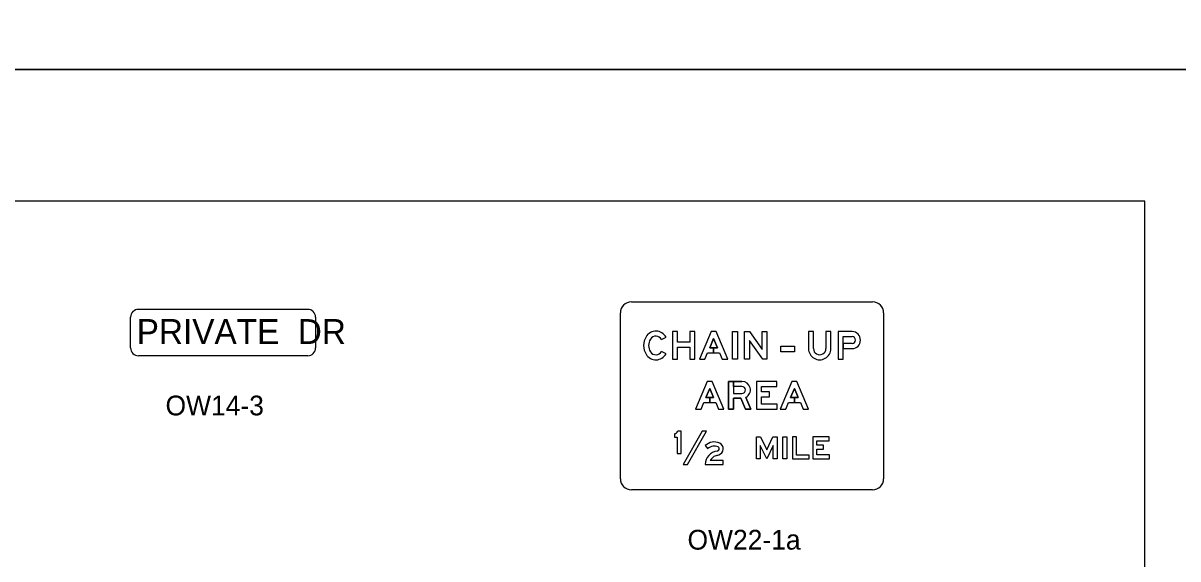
# Model space of a CAD drawing. Extents: x 42133 to 45533, y 41351 to 47951.
# Drawn here: x 43382.5 to 43820.8, y 44465.7 to 44668.9 of the extents above; entities that cross this region are included whole.
import ezdxf

# ---------------------------------------------------------------- set-up
doc = ezdxf.new("R2010")
doc.units = 0
for name, color, linetype in [('#plot_shape', 7, 'Continuous'), ('P_ODOT_PLAN_Border', 7, 'Continuous'), ('P_TRAF_SIGN_SignDetails', 7, 'Continuous')]:
    doc.layers.add(name, color=color, linetype=linetype)

msp = doc.modelspace()

# ---------------------------------------------------------------- linework, layer by layer
at = {"layer": '#plot_shape'}
for points in [[(42133.34, 44651.35), (43833.34, 44651.35), (43833.34, 45751.35), (42133.34, 45751.35)], [(42133.34, 43551.35), (43833.34, 43551.35), (43833.34, 44651.35), (42133.34, 44651.35)]]:
    msp.add_lwpolyline(points, close=True, dxfattribs=at)
at = {"layer": 'P_ODOT_PLAN_Border'}
msp.add_lwpolyline([(42208.34, 43601.35), (43808.34, 43601.35), (43808.34, 44601.35), (42208.34, 44601.35)], close=True, dxfattribs=at)
at = {"layer": 'P_TRAF_SIGN_SignDetails'}
for p, q in [((43426.27, 44560.36), (43490.77, 44560.36)), ((43609.19, 44496.09), (43609.19, 44558.98)), ((43613.39, 44563.17), (43704.95, 44563.17)), ((43709.13, 44558.98), (43709.13, 44496.09)), ((43423.27, 44545.75), (43423.27, 44557.36)), ((43493.53, 44557.36), (43493.53, 44545.75)), ((43687.23, 44551.89), (43687.23, 44545.46)), ((43687.23, 44551.89), (43687.23, 44545.46)), ((43687.23, 44551.89), (43687.23, 44545.46)), ((43624.87, 44548.88), (43626.54, 44549.76)), ((43624.87, 44548.88), (43626.54, 44549.76)), ((43624.87, 44548.88), (43626.54, 44549.76)), ((43693.74, 44550), (43697.15, 44550)), ((43693.74, 44550), (43697.15, 44550)), ((43693.74, 44550), (43697.15, 44550)), ((43490.58, 44542.75), (43426.27, 44542.75)), ((43626.54, 44543.52), (43624.87, 44544.41)), ((43624.87, 44544.41), (43624.87, 44544.41)), ((43626.54, 44543.52), (43624.87, 44544.41)), ((43624.87, 44544.41), (43624.87, 44544.41)), ((43626.54, 44543.52), (43624.87, 44544.41)), ((43624.87, 44544.41), (43624.87, 44544.41)), ((43693.74, 44545.49), (43697.15, 44545.49)), ((43629.76, 44513.11), (43629.76, 44511.89)), ((43629.76, 44513.11), (43629.76, 44511.89)), ((43629.76, 44513.11), (43629.76, 44511.89)), ((43641.42, 44508.64), (43642.43, 44507.49)), ((43641.42, 44508.64), (43642.43, 44507.49)), ((43641.42, 44508.64), (43642.43, 44507.49)), ((43704.95, 44491.89), (43613.39, 44491.89))]:
    msp.add_line(p, q, dxfattribs=at)
for points in [[(43635.57, 44547.9), (43630.84, 44547.9), (43630.84, 44551.89), (43628.95, 44551.89), (43628.95, 44541.39), (43630.84, 44541.39), (43630.84, 44546.01), (43635.57, 44546.01), (43635.57, 44541.39), (43637.46, 44541.39), (43637.46, 44551.89), (43635.57, 44551.89)], [(43635.57, 44547.9), (43630.84, 44547.9), (43630.84, 44551.89), (43628.95, 44551.89), (43628.95, 44541.39), (43630.84, 44541.39), (43630.84, 44546.01), (43635.57, 44546.01), (43635.57, 44541.39), (43637.46, 44541.39), (43637.46, 44551.89), (43635.57, 44551.89)], [(43635.57, 44547.9), (43630.84, 44547.9), (43630.84, 44551.89), (43628.95, 44551.89), (43628.95, 44541.39), (43630.84, 44541.39), (43630.84, 44546.01), (43635.57, 44546.01), (43635.57, 44541.39), (43637.46, 44541.39), (43637.46, 44551.89), (43635.57, 44551.89)], [(43642.33, 44543.86), (43646.87, 44543.86), (43647.9, 44541.39), (43649.95, 44541.39), (43645.54, 44551.89), (43643.65, 44551.89), (43639.24, 44541.39), (43641.29, 44541.39)], [(43646.07, 44545.75), (43644.6, 44545.75), (43644.6, 44543.86), (43646.87, 44543.86), (43647.9, 44541.39), (43649.95, 44541.39), (43645.54, 44551.89), (43643.65, 44551.89), (43639.24, 44541.39), (43641.29, 44541.39), (43642.33, 44543.86), (43644.6, 44543.86), (43644.6, 44545.75), (43643.12, 44545.75), (43644.6, 44549.26)], [(43646.07, 44545.75), (43644.6, 44545.75), (43644.6, 44543.86), (43646.87, 44543.86), (43647.9, 44541.39), (43649.95, 44541.39), (43645.54, 44551.89), (43643.65, 44551.89), (43639.24, 44541.39), (43641.29, 44541.39), (43642.33, 44543.86), (43644.6, 44543.86), (43644.6, 44545.75), (43643.12, 44545.75), (43644.6, 44549.26)], [(43651.74, 44541.39), (43651.74, 44551.89), (43653.63, 44551.89), (43653.63, 44541.39)], [(43651.74, 44541.39), (43651.74, 44551.89), (43653.63, 44551.89), (43653.63, 44541.39)], [(43651.74, 44541.39), (43651.74, 44551.89), (43653.63, 44551.89), (43653.63, 44541.39)], [(43664.86, 44551.89), (43664.86, 44541.39), (43663.23, 44541.39), (43658.25, 44548.58), (43658.25, 44541.39), (43656.36, 44541.39), (43656.36, 44551.89), (43658.25, 44551.89), (43662.97, 44545.09), (43662.97, 44551.89)], [(43664.86, 44551.89), (43664.86, 44541.39), (43663.23, 44541.39), (43658.25, 44548.58), (43658.25, 44541.39), (43656.36, 44541.39), (43656.36, 44551.89), (43658.25, 44551.89), (43662.97, 44545.09), (43662.97, 44551.89)], [(43664.86, 44551.89), (43664.86, 44541.39), (43663.23, 44541.39), (43658.25, 44548.58), (43658.25, 44541.39), (43656.36, 44541.39), (43656.36, 44551.89), (43658.25, 44551.89), (43662.97, 44545.09), (43662.97, 44551.89)], [(43646.07, 44545.75), (43644.6, 44549.26), (43643.12, 44545.75)], [(43670.11, 44546.38), (43675.36, 44546.38), (43675.36, 44544.28), (43670.11, 44544.28)], [(43670.11, 44546.38), (43675.36, 44546.38), (43675.36, 44544.28), (43670.11, 44544.28)], [(43670.11, 44546.38), (43675.36, 44546.38), (43675.36, 44544.28), (43670.11, 44544.28)], [(43640.86, 44524.96), (43645.4, 44524.96), (43646.43, 44522.49), (43648.48, 44522.49), (43644.07, 44532.99), (43642.18, 44532.99), (43637.77, 44522.49), (43639.82, 44522.49)], [(43644.6, 44526.85), (43643.13, 44526.85), (43643.13, 44524.96), (43645.4, 44524.96), (43646.43, 44522.49), (43648.48, 44522.49), (43644.07, 44532.99), (43642.18, 44532.99), (43637.77, 44522.49), (43639.82, 44522.49), (43640.86, 44524.96), (43643.13, 44524.96), (43643.13, 44526.85), (43641.65, 44526.85), (43643.13, 44530.36)], [(43644.6, 44526.85), (43643.13, 44526.85), (43643.13, 44524.96), (43645.4, 44524.96), (43646.43, 44522.49), (43648.48, 44522.49), (43644.07, 44532.99), (43642.18, 44532.99), (43637.77, 44522.49), (43639.82, 44522.49), (43640.86, 44524.96), (43643.13, 44524.96), (43643.13, 44526.85), (43641.65, 44526.85), (43643.13, 44530.36)], [(43668.75, 44524.38), (43662.76, 44524.38), (43662.76, 44527.21), (43665.86, 44527.21), (43665.86, 44529.1), (43662.76, 44529.1), (43662.76, 44531.1), (43668.59, 44531.1), (43668.59, 44532.99), (43660.87, 44532.99), (43660.87, 44522.49), (43668.75, 44522.49)], [(43668.75, 44524.38), (43662.76, 44524.38), (43662.76, 44527.21), (43665.86, 44527.21), (43665.86, 44529.1), (43662.76, 44529.1), (43662.76, 44531.1), (43668.59, 44531.1), (43668.59, 44532.99), (43660.87, 44532.99), (43660.87, 44522.49), (43668.75, 44522.49)], [(43668.75, 44524.38), (43662.76, 44524.38), (43662.76, 44527.21), (43665.86, 44527.21), (43665.86, 44529.1), (43662.76, 44529.1), (43662.76, 44531.1), (43668.59, 44531.1), (43668.59, 44532.99), (43660.87, 44532.99), (43660.87, 44522.49), (43668.75, 44522.49)], [(43672.99, 44524.96), (43677.53, 44524.96), (43678.56, 44522.49), (43680.61, 44522.49), (43676.2, 44532.99), (43674.31, 44532.99), (43669.9, 44522.49), (43671.95, 44522.49)], [(43676.73, 44526.85), (43675.26, 44526.85), (43675.26, 44524.96), (43677.53, 44524.96), (43678.56, 44522.49), (43680.61, 44522.49), (43676.2, 44532.99), (43674.31, 44532.99), (43669.9, 44522.49), (43671.95, 44522.49), (43672.99, 44524.96), (43675.26, 44524.96), (43675.26, 44526.85), (43673.78, 44526.85), (43675.26, 44530.36)], [(43676.73, 44526.85), (43675.26, 44526.85), (43675.26, 44524.96), (43677.53, 44524.96), (43678.56, 44522.49), (43680.61, 44522.49), (43676.2, 44532.99), (43674.31, 44532.99), (43669.9, 44522.49), (43671.95, 44522.49), (43672.99, 44524.96), (43675.26, 44524.96), (43675.26, 44526.85), (43673.78, 44526.85), (43675.26, 44530.36)], [(43644.6, 44526.85), (43643.13, 44530.36), (43641.65, 44526.85)], [(43676.73, 44526.85), (43675.26, 44530.36), (43673.78, 44526.85)], [(43632.98, 44501.49), (43634.68, 44501.49), (43641.95, 44514.09), (43640.25, 44514.09)], [(43632.98, 44501.49), (43634.68, 44501.49), (43641.95, 44514.09), (43640.25, 44514.09)], [(43632.98, 44501.49), (43634.68, 44501.49), (43641.95, 44514.09), (43640.25, 44514.09)], [(43664.77, 44507.11), (43667.09, 44511.99), (43668.72, 44511.99), (43668.72, 44503.59), (43667.2, 44503.59), (43667.2, 44508.72), (43664.77, 44503.59), (43662.33, 44508.72), (43662.33, 44503.59), (43660.82, 44503.59), (43660.82, 44511.99), (43662.45, 44511.99)], [(43664.77, 44507.11), (43667.09, 44511.99), (43668.72, 44511.99), (43668.72, 44503.59), (43667.2, 44503.59), (43667.2, 44508.72), (43664.77, 44503.59), (43662.33, 44508.72), (43662.33, 44503.59), (43660.82, 44503.59), (43660.82, 44511.99), (43662.45, 44511.99)], [(43664.77, 44507.11), (43667.09, 44511.99), (43668.72, 44511.99), (43668.72, 44503.59), (43667.2, 44503.59), (43667.2, 44508.72), (43664.77, 44503.59), (43662.33, 44508.72), (43662.33, 44503.59), (43660.82, 44503.59), (43660.82, 44511.99), (43662.45, 44511.99)], [(43670.9, 44503.59), (43670.9, 44511.99), (43672.41, 44511.99), (43672.41, 44503.59)], [(43670.9, 44503.59), (43670.9, 44511.99), (43672.41, 44511.99), (43672.41, 44503.59)], [(43670.9, 44503.59), (43670.9, 44511.99), (43672.41, 44511.99), (43672.41, 44503.59)], [(43680.9, 44503.59), (43680.9, 44505.06), (43676.11, 44505.06), (43676.11, 44511.99), (43674.6, 44511.99), (43674.6, 44503.59)], [(43680.9, 44503.59), (43680.9, 44505.06), (43676.11, 44505.06), (43676.11, 44511.99), (43674.6, 44511.99), (43674.6, 44503.59)], [(43680.9, 44503.59), (43680.9, 44505.06), (43676.11, 44505.06), (43676.11, 44511.99), (43674.6, 44511.99), (43674.6, 44503.59)], [(43688.62, 44505.1), (43683.84, 44505.1), (43683.84, 44507.36), (43686.31, 44507.36), (43686.31, 44508.87), (43683.84, 44508.87), (43683.84, 44510.48), (43688.5, 44510.48), (43688.5, 44511.99), (43682.32, 44511.99), (43682.32, 44503.59), (43688.62, 44503.59)], [(43688.62, 44505.1), (43683.84, 44505.1), (43683.84, 44507.36), (43686.31, 44507.36), (43686.31, 44508.87), (43683.84, 44508.87), (43683.84, 44510.48), (43688.5, 44510.48), (43688.5, 44511.99), (43682.32, 44511.99), (43682.32, 44503.59), (43688.62, 44503.59)], [(43688.62, 44505.1), (43683.84, 44505.1), (43683.84, 44507.36), (43686.31, 44507.36), (43686.31, 44508.87), (43683.84, 44508.87), (43683.84, 44510.48), (43688.5, 44510.48), (43688.5, 44511.99), (43682.32, 44511.99), (43682.32, 44503.59), (43688.62, 44503.59)]]:
    msp.add_lwpolyline(points, close=True, dxfattribs=at)
for points in [[(43682.51, 44545.46), (43682.51, 44551.89), (43680.62, 44551.89), (43680.62, 44545.46)], [(43682.51, 44545.46), (43682.51, 44551.89), (43680.62, 44551.89), (43680.62, 44545.46)], [(43682.51, 44545.46), (43682.51, 44551.89), (43680.62, 44551.89), (43680.62, 44545.46)], [(43689.12, 44545.46), (43689.12, 44551.89), (43687.23, 44551.89)], [(43689.12, 44545.46), (43689.12, 44551.89), (43687.23, 44551.89)], [(43689.12, 44545.46), (43689.12, 44551.89), (43687.23, 44551.89)], [(43697.15, 44551.89), (43691.85, 44551.89), (43691.85, 44541.39), (43693.74, 44541.39), (43693.74, 44545.49)], [(43697.15, 44551.89), (43691.85, 44551.89), (43691.85, 44541.39), (43693.74, 44541.39), (43693.74, 44550)], [(43697.15, 44551.89), (43691.85, 44551.89), (43691.85, 44541.39), (43693.74, 44541.39), (43693.74, 44550)], [(43697.15, 44547.38), (43693.74, 44547.38), (43693.74, 44550)], [(43697.15, 44547.38), (43693.74, 44547.38), (43693.74, 44545.49), (43697.15, 44545.49)], [(43697.15, 44547.38), (43693.74, 44547.38), (43693.74, 44545.49), (43697.15, 44545.49)], [(43655.35, 44532.99), (43650.27, 44532.99), (43650.27, 44522.49), (43652.16, 44522.49), (43652.16, 44526.59), (43654.94, 44526.59), (43656.71, 44522.49), (43658.77, 44522.49), (43656.84, 44526.96)], [(43656.84, 44526.96), (43658.77, 44522.49), (43656.71, 44522.49), (43654.94, 44526.59), (43652.16, 44526.59), (43652.16, 44522.49), (43650.27, 44522.49), (43650.27, 44532.99), (43652.16, 44532.99), (43652.16, 44528.48), (43655.35, 44528.48)], [(43656.84, 44526.96), (43658.77, 44522.49), (43656.71, 44522.49), (43654.94, 44526.59), (43652.16, 44526.59), (43652.16, 44522.49), (43650.27, 44522.49), (43650.27, 44532.99), (43652.16, 44532.99), (43652.16, 44528.48), (43655.35, 44528.48)], [(43652.16, 44531.1), (43652.16, 44532.99), (43655.35, 44532.99)], [(43652.16, 44531.1), (43652.16, 44532.99), (43655.35, 44532.99)], [(43655.35, 44531.1), (43652.16, 44531.1), (43652.16, 44528.48), (43655.35, 44528.48)], [(43655.35, 44531.1), (43652.16, 44531.1)], [(43655.35, 44531.1), (43652.16, 44531.1)], [(43629.76, 44511.89), (43630.81, 44511.89), (43630.81, 44505.69), (43632.28, 44505.69), (43632.28, 44514.09), (43631.07, 44514.09)], [(43629.76, 44511.89), (43630.81, 44511.89), (43630.81, 44505.69), (43632.28, 44505.69), (43632.28, 44514.09), (43631.07, 44514.09)], [(43629.76, 44511.89), (43630.81, 44511.89), (43630.81, 44505.69), (43632.28, 44505.69), (43632.28, 44514.09), (43631.07, 44514.09)], [(43641.42, 44501.49), (43648.22, 44501.49), (43648.22, 44502.96), (43643.3, 44502.96)], [(43641.42, 44501.49), (43648.22, 44501.49), (43648.22, 44502.96), (43643.3, 44502.96)], [(43641.42, 44501.49), (43648.22, 44501.49), (43648.22, 44502.96), (43643.3, 44502.96)]]:
    msp.add_lwpolyline(points, dxfattribs=at)
for centre, radius, start, end in [((43426.27, 44557.36), 2.99, 90, 180), ((43490.53, 44557.36), 2.99, 360, 90), ((43613.39, 44558.98), 4.19, 90, 180), ((43704.95, 44558.98), 4.19, 360, 90), ((43426.27, 44545.74), 2.99, 180, 270), ((43490.54, 44545.74), 2.99, 270, 360), ((43613.39, 44496.08), 4.19, 180, 270), ((43704.95, 44496.08), 4.19, 270, 360)]:
    msp.add_arc(centre, radius, start, end, dxfattribs=at)
for centre, major_axis, ratio, start_param, end_param in [((43622.69, 44547.72), (0, 4.36), 0.999994, 5.201543, 7.308565), ((43622.69, 44547.72), (0, 4.36), 0.999994, 5.201543, 7.308565), ((43622.69, 44547.72), (0, 4.36), 0.999994, 5.201543, 7.308565), ((43622.69, 44547.72), (0, 2.47), 0.999994, 5.201543, 7.308565), ((43622.69, 44547.72), (0, 2.47), 0.999994, 5.201543, 7.308565), ((43622.69, 44547.72), (0, 2.47), 0.999994, 5.201543, 7.308565), ((43697.15, 44548.69), (0, 3.2), 0.999999, 3.141593, 6.283185), ((43697.15, 44548.69), (0, 3.2), 0.999999, 3.141593, 6.283185), ((43697.15, 44548.69), (0, 3.2), 0.999999, 3.141593, 6.283185), ((43624.46, 44546.64), (0, 6.43), 0.999994, 1.025379, 2.116213), ((43624.46, 44546.64), (0, 6.43), 0.999994, 1.025379, 2.116213), ((43624.46, 44546.64), (0, 6.43), 0.999994, 1.025379, 2.116213), ((43624.46, 44546.64), (0, 4.54), 0.999994, 1.025379, 2.116213), ((43624.46, 44546.64), (0, 4.54), 0.999994, 1.025379, 2.116213), ((43624.46, 44546.64), (0, 4.54), 0.999994, 1.025379, 2.116213), ((43697.15, 44548.69), (0, 1.31), 0.999999, 3.141593, 6.283185), ((43697.15, 44548.69), (0, 1.31), 0.999999, 3.141593, 6.283185), ((43697.15, 44548.69), (0, 1.31), 0.999999, 3.141593, 6.283185), ((43622.69, 44545.56), (0, 4.36), 0.999994, 2.116213, 4.223235), ((43622.69, 44545.56), (0, 4.36), 0.999994, 2.116213, 4.223235), ((43622.69, 44545.56), (0, 4.36), 0.999994, 2.116213, 4.223235), ((43622.69, 44545.56), (0, 2.47), 0.999994, 2.116213, 4.223235), ((43622.69, 44545.56), (0, 2.47), 0.999994, 2.116213, 4.223235), ((43622.69, 44545.56), (0, 2.47), 0.999994, 2.116213, 4.223235), ((43684.87, 44545.46), (0, 4.25), 0.999994, 1.570796, 4.712389), ((43684.87, 44545.46), (0, 4.25), 0.999994, 1.570796, 4.712389), ((43684.87, 44545.46), (0, 4.25), 0.999994, 1.570796, 4.712389), ((43684.87, 44545.46), (0, 2.36), 0.999994, 1.570796, 4.712389), ((43684.87, 44545.46), (0, 2.36), 0.999994, 1.570796, 4.712389), ((43684.87, 44545.46), (0, 2.36), 0.999994, 1.570796, 4.712389), ((43655.35, 44529.79), (0, 3.2), 0.999998, 3.62744, 6.283185), ((43655.35, 44529.79), (0, 3.2), 0.999998, 3.62744, 6.283185), ((43655.35, 44529.79), (0, 3.2), 0.999998, 3.62744, 6.283185), ((43655.35, 44529.79), (0, 1.31), 0.999998, 3.141593, 6.283185), ((43655.35, 44529.79), (0, 1.31), 0.999998, 3.141593, 6.283185), ((43655.35, 44529.79), (0, 1.31), 0.999998, 3.141593, 6.283185), ((43629.32, 44515.07), (0, 2), 0.999997, 3.361009, 4.20386), ((43629.32, 44515.07), (0, 2), 0.999997, 3.361009, 4.20386), ((43629.32, 44515.07), (0, 2), 0.999997, 3.361009, 4.20386), ((43644.87, 44505.04), (0, 4.99), 0.999997, 5.861869, 7.048709), ((43644.87, 44505.04), (0, 4.99), 0.999997, 5.861869, 7.048709), ((43644.87, 44505.04), (0, 4.99), 0.999997, 5.861869, 7.048709), ((43646.58, 44501.45), (0, 5.17), 0.999997, 0.121378, 1.562513), ((43646.58, 44501.45), (0, 5.17), 0.999997, 0.121378, 1.562513), ((43646.58, 44501.45), (0, 5.17), 0.999997, 0.121378, 1.562513), ((43644.85, 44504.99), (0, 3.49), 0.999997, 5.833638, 7.052577), ((43644.85, 44504.99), (0, 3.49), 0.999997, 5.833638, 7.052577), ((43644.85, 44504.99), (0, 3.49), 0.999997, 5.833638, 7.052577), ((43645.91, 44507.42), (0, 0.844), 0.999997, 3.193411, 5.709913), ((43645.91, 44507.42), (0, 0.844), 0.999997, 3.193411, 5.709913), ((43645.91, 44507.42), (0, 0.844), 0.999997, 3.193411, 5.709913), ((43645.82, 44507.46), (0, 2.4), 0.999997, 3.445077, 5.80948), ((43645.82, 44507.46), (0, 2.4), 0.999997, 3.445077, 5.80948), ((43645.82, 44507.46), (0, 2.4), 0.999997, 3.445077, 5.80948), ((43646.66, 44501.28), (0, 3.75), 0.999997, 0.357174, 1.105945), ((43646.66, 44501.28), (0, 3.75), 0.999997, 0.357174, 1.105945), ((43646.66, 44501.28), (0, 3.75), 0.999997, 0.357174, 1.105945), ((43637.64, 44531.41), (0, 27.71), 0.999997, 3.423454, 3.46857), ((43637.64, 44531.41), (0, 27.71), 0.999997, 3.423454, 3.46857), ((43637.64, 44531.41), (0, 27.71), 0.999997, 3.423454, 3.46857)]:
    msp.add_ellipse(centre, major_axis=major_axis, ratio=ratio, start_param=start_param, end_param=end_param, dxfattribs=at)

# ---------------------------------------------------------------- texts
for s, height, p in [('PRIVATE  DR', 9.4564, (43425.62, 44547.2)), ('OW14-3', 7.5, (43436.55, 44520.12)), ('OW22-1a', 7.5, (43634.69, 44469.2))]:
    msp.add_text(s, height=height, dxfattribs=at).set_placement(p)

doc.saveas('drawing.dxf')
